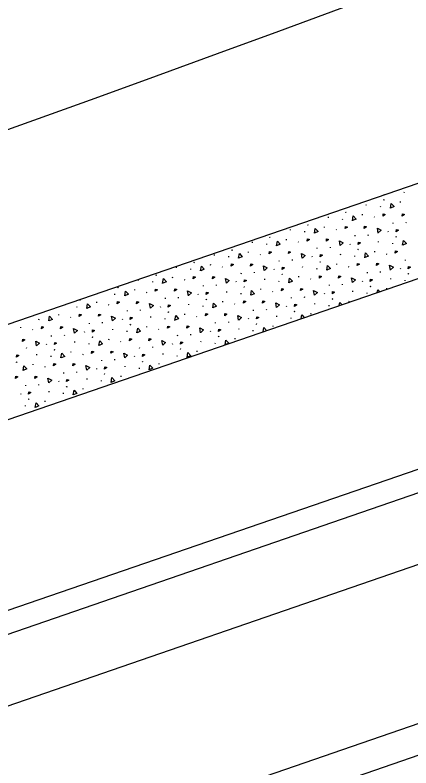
# Model space of a CAD drawing. Extents: x 2338610 to 2351914, y 366540 to 376484.
# Drawn here: x 2348515.2 to 2348541.5, y 367584.3 to 367634.4 of the extents above; entities that cross this region are included whole.
import ezdxf

# ---------------------------------------------------------------- set-up
doc = ezdxf.new("R2010")
doc.units = 0
for name, color, linetype in [('RD_HC_Cl', 7, 'Continuous'), ('RD_PD_ConcMed', 7, 'Continuous'), ('RD_PD_Final_LnLine', 7, 'Continuous'), ('RD_PD_Final_TrvlWay', 7, 'Continuous'), ('RD_PD_FOC', 7, 'Continuous'), ('RD_PD_NOISE-WALL-GM', 7, 'Continuous'), ('RD_PD_SW', 7, 'Continuous')]:
    doc.layers.add(name, color=color, linetype=linetype)

msp = doc.modelspace()

# ---------------------------------------------------------------- linework, layer by layer
at = {"layer": 'RD_HC_Cl'}
msp.add_arc((2347533.93, 370355.677), 2880.79, 281.440729, 295.940729, dxfattribs=at)
at = {"layer": 'RD_PD_ConcMed'}
for p, q in [((2348539.749, 367622.456), (2348539.737, 367622.447)), ((2348539.737, 367622.447), (2348539.738, 367622.452)), ((2348541.098, 367622.593), (2348541.103, 367622.647)), ((2348538.573, 367621.759), (2348538.579, 367621.813)), ((2348539.706, 367622.133), (2348539.738, 367622.108)), ((2348539.731, 367622.128), (2348539.763, 367622.103)), ((2348540.84, 367621.94), (2348540.845, 367621.994)), ((2348537.182, 367621.299), (2348537.213, 367621.274)), ((2348537.207, 367621.294), (2348537.239, 367621.269)), ((2348539.524, 367621.64), (2348539.53, 367621.694)), ((2348536.049, 367620.924), (2348536.054, 367620.979)), ((2348537, 367620.805), (2348537.005, 367620.86)), ((2348538.316, 367621.106), (2348538.321, 367621.16)), ((2348539.086, 367620.986), (2348539.117, 367620.961)), ((2348534.658, 367620.465), (2348534.689, 367620.44)), ((2348534.683, 367620.46), (2348534.714, 367620.435)), ((2348535.791, 367620.272), (2348535.797, 367620.326)), ((2348540.357, 367620.535), (2348540.362, 367620.59)), ((2348541.229, 367620.584), (2348541.235, 367620.638)), ((2348533.525, 367620.09), (2348533.53, 367620.145)), ((2348534.476, 367619.971), (2348534.481, 367620.026)), ((2348536.561, 367620.152), (2348536.593, 367620.127)), ((2348537.833, 367619.701), (2348537.838, 367619.755)), ((2348538.705, 367619.75), (2348538.711, 367619.804)), ((2348540.002, 367620.031), (2348540.023, 367619.986)), ((2348531, 367619.256), (2348531.006, 367619.311)), ((2348532.133, 367619.631), (2348532.165, 367619.606)), ((2348532.158, 367619.626), (2348532.19, 367619.601)), ((2348533.267, 367619.437), (2348533.272, 367619.492)), ((2348534.037, 367619.318), (2348534.068, 367619.293)), ((2348539.387, 367619.297), (2348539.392, 367619.351)), ((2348540.338, 367619.178), (2348540.343, 367619.232)), ((2348540.52, 367619.671), (2348540.551, 367619.647)), ((2348540.545, 367619.666), (2348540.576, 367619.642)), ((2348529.609, 367618.797), (2348529.64, 367618.772)), ((2348529.634, 367618.791), (2348529.665, 367618.767)), ((2348531.951, 367619.137), (2348531.957, 367619.192)), ((2348535.308, 367618.867), (2348535.314, 367618.921)), ((2348536.181, 367618.916), (2348536.186, 367618.97)), ((2348537.477, 367619.197), (2348537.498, 367619.152)), ((2348537.995, 367618.837), (2348538.027, 367618.812)), ((2348538.02, 367618.832), (2348538.052, 367618.807)), ((2348528.476, 367618.422), (2348528.481, 367618.477)), ((2348529.427, 367618.303), (2348529.432, 367618.358)), ((2348530.742, 367618.603), (2348530.748, 367618.658)), ((2348531.513, 367618.484), (2348531.544, 367618.459)), ((2348534.953, 367618.363), (2348534.974, 367618.317)), ((2348536.862, 367618.463), (2348536.868, 367618.517)), ((2348537.813, 367618.344), (2348537.819, 367618.398)), ((2348539.129, 367618.644), (2348539.134, 367618.698)), ((2348539.899, 367618.524), (2348539.931, 367618.5)), ((2348527.085, 367617.962), (2348527.116, 367617.938)), ((2348527.11, 367617.957), (2348527.141, 367617.933)), ((2348528.218, 367617.769), (2348528.223, 367617.824)), ((2348532.784, 367618.033), (2348532.789, 367618.087)), ((2348533.656, 367618.081), (2348533.662, 367618.136)), ((2348535.471, 367618.003), (2348535.503, 367617.978)), ((2348535.496, 367617.998), (2348535.528, 367617.973)), ((2348536.605, 367617.81), (2348536.61, 367617.864)), ((2348541.17, 367618.074), (2348541.176, 367618.128)), ((2348525.951, 367617.588), (2348525.957, 367617.642)), ((2348526.903, 367617.469), (2348526.908, 367617.523)), ((2348528.988, 367617.65), (2348529.02, 367617.625)), ((2348530.26, 367617.199), (2348530.265, 367617.253)), ((2348531.132, 367617.247), (2348531.137, 367617.302)), ((2348532.429, 367617.529), (2348532.45, 367617.483)), ((2348534.338, 367617.629), (2348534.343, 367617.683)), ((2348535.289, 367617.51), (2348535.295, 367617.564)), ((2348537.375, 367617.69), (2348537.406, 367617.666)), ((2348538.646, 367617.239), (2348538.651, 367617.294)), ((2348539.518, 367617.288), (2348539.524, 367617.342)), ((2348540.815, 367617.57), (2348540.836, 367617.524)), ((2348541.333, 367617.21), (2348541.365, 367617.185)), ((2348523.427, 367616.754), (2348523.432, 367616.808)), ((2348524.56, 367617.128), (2348524.592, 367617.104)), ((2348524.585, 367617.123), (2348524.617, 367617.099)), ((2348525.694, 367616.935), (2348525.699, 367616.99)), ((2348526.464, 367616.816), (2348526.495, 367616.791)), ((2348531.814, 367616.795), (2348531.819, 367616.849)), ((2348532.765, 367616.676), (2348532.77, 367616.73)), ((2348532.947, 367617.169), (2348532.978, 367617.144)), ((2348532.972, 367617.164), (2348533.003, 367617.139)), ((2348534.08, 367616.976), (2348534.086, 367617.03)), ((2348534.85, 367616.856), (2348534.882, 367616.831)), ((2348538.291, 367616.736), (2348538.312, 367616.69)), ((2348540.2, 367616.835), (2348540.205, 367616.89)), ((2348541.151, 367616.716), (2348541.157, 367616.771)), ((2348541.358, 367617.205), (2348541.39, 367617.18)), ((2348522.036, 367616.294), (2348522.067, 367616.27)), ((2348522.061, 367616.289), (2348522.092, 367616.264)), ((2348524.378, 367616.635), (2348524.384, 367616.689)), ((2348527.735, 367616.365), (2348527.741, 367616.419)), ((2348528.608, 367616.413), (2348528.613, 367616.468)), ((2348529.904, 367616.695), (2348529.925, 367616.649)), ((2348530.422, 367616.335), (2348530.454, 367616.31)), ((2348530.447, 367616.33), (2348530.479, 367616.305)), ((2348536.122, 367616.405), (2348536.127, 367616.46)), ((2348536.994, 367616.454), (2348537, 367616.508)), ((2348538.809, 367616.375), (2348538.84, 367616.351)), ((2348538.834, 367616.37), (2348538.865, 367616.346)), ((2348539.942, 367616.182), (2348539.948, 367616.237)), ((2348520.903, 367615.92), (2348520.907, 367615.962)), ((2348521.854, 367615.801), (2348521.859, 367615.855)), ((2348523.169, 367616.101), (2348523.175, 367616.155)), ((2348523.94, 367615.981), (2348523.971, 367615.957)), ((2348527.38, 367615.861), (2348527.401, 367615.815)), ((2348529.289, 367615.96), (2348529.295, 367616.015)), ((2348530.24, 367615.841), (2348530.246, 367615.896)), ((2348531.556, 367616.142), (2348531.561, 367616.196)), ((2348532.326, 367616.022), (2348532.358, 367615.997)), ((2348535.766, 367615.901), (2348535.787, 367615.856)), ((2348537.676, 367616.001), (2348537.681, 367616.055)), ((2348538.627, 367615.882), (2348538.632, 367615.936)), ((2348519.511, 367615.46), (2348519.543, 367615.435)), ((2348519.536, 367615.455), (2348519.568, 367615.43)), ((2348520.645, 367615.267), (2348520.65, 367615.321)), ((2348525.211, 367615.531), (2348525.216, 367615.585)), ((2348526.083, 367615.579), (2348526.089, 367615.634)), ((2348527.898, 367615.501), (2348527.929, 367615.476)), ((2348527.923, 367615.496), (2348527.954, 367615.471)), ((2348529.031, 367615.308), (2348529.037, 367615.362)), ((2348533.597, 367615.571), (2348533.603, 367615.626)), ((2348534.47, 367615.62), (2348534.475, 367615.674)), ((2348535.151, 367615.167), (2348535.157, 367615.221)), ((2348536.284, 367615.541), (2348536.316, 367615.517)), ((2348536.309, 367615.536), (2348536.341, 367615.512)), ((2348537.418, 367615.348), (2348537.423, 367615.403)), ((2348518.378, 367615.086), (2348518.379, 367615.091)), ((2348519.33, 367614.967), (2348519.335, 367615.021)), ((2348521.415, 367615.147), (2348521.447, 367615.123)), ((2348522.687, 367614.696), (2348522.692, 367614.751)), ((2348523.559, 367614.745), (2348523.564, 367614.799)), ((2348524.856, 367615.027), (2348524.877, 367614.981)), ((2348526.765, 367615.126), (2348526.77, 367615.181)), ((2348527.716, 367615.007), (2348527.721, 367615.062)), ((2348529.802, 367615.188), (2348529.833, 367615.163)), ((2348531.073, 367614.737), (2348531.078, 367614.791)), ((2348531.945, 367614.786), (2348531.951, 367614.84)), ((2348533.242, 367615.067), (2348533.263, 367615.022)), ((2348533.76, 367614.707), (2348533.792, 367614.683)), ((2348536.102, 367615.048), (2348536.108, 367615.102)), ((2348517, 367614.616), (2348517.019, 367614.601)), ((2348517.013, 367614.62), (2348517.044, 367614.596)), ((2348518.121, 367614.433), (2348518.126, 367614.487)), ((2348518.891, 367614.313), (2348518.922, 367614.289)), ((2348524.24, 367614.292), (2348524.246, 367614.347)), ((2348525.192, 367614.173), (2348525.197, 367614.228)), ((2348525.374, 367614.667), (2348525.405, 367614.642)), ((2348525.399, 367614.662), (2348525.43, 367614.637)), ((2348526.507, 367614.473), (2348526.513, 367614.528)), ((2348527.277, 367614.354), (2348527.309, 367614.329)), ((2348530.718, 367614.233), (2348530.739, 367614.188)), ((2348532.627, 367614.333), (2348532.632, 367614.387)), ((2348533.578, 367614.214), (2348533.584, 367614.268)), ((2348533.785, 367614.702), (2348533.817, 367614.678)), ((2348534.894, 367614.514), (2348534.899, 367614.568)), ((2348516.805, 367614.133), (2348516.811, 367614.187)), ((2348520.162, 367613.862), (2348520.168, 367613.917)), ((2348521.035, 367613.911), (2348521.04, 367613.965)), ((2348522.331, 367614.193), (2348522.352, 367614.147)), ((2348522.849, 367613.833), (2348522.881, 367613.808)), ((2348522.874, 367613.827), (2348522.906, 367613.803)), ((2348528.549, 367613.903), (2348528.554, 367613.957)), ((2348529.421, 367613.952), (2348529.426, 367614.006)), ((2348531.236, 367613.873), (2348531.267, 367613.848)), ((2348531.261, 367613.868), (2348531.292, 367613.843)), ((2348532.369, 367613.68), (2348532.375, 367613.734)), ((2348515.596, 367613.599), (2348515.602, 367613.653)), ((2348516.366, 367613.479), (2348516.398, 367613.454)), ((2348519.807, 367613.358), (2348519.828, 367613.313)), ((2348521.716, 367613.458), (2348521.722, 367613.513)), ((2348522.667, 367613.339), (2348522.673, 367613.394)), ((2348523.983, 367613.639), (2348523.988, 367613.694)), ((2348524.753, 367613.52), (2348524.784, 367613.495)), ((2348528.193, 367613.399), (2348528.214, 367613.353)), ((2348530.103, 367613.499), (2348530.108, 367613.553)), ((2348531.054, 367613.38), (2348531.059, 367613.434)), ((2348517.638, 367613.028), (2348517.643, 367613.083)), ((2348518.51, 367613.077), (2348518.516, 367613.131)), ((2348520.325, 367612.998), (2348520.356, 367612.974)), ((2348520.35, 367612.993), (2348520.381, 367612.969)), ((2348521.458, 367612.805), (2348521.464, 367612.86)), ((2348526.024, 367613.069), (2348526.03, 367613.123)), ((2348526.897, 367613.117), (2348526.902, 367613.172)), ((2348527.578, 367612.665), (2348527.584, 367612.719)), ((2348528.711, 367613.039), (2348528.743, 367613.014)), ((2348528.736, 367613.034), (2348528.768, 367613.009)), ((2348529.845, 367612.846), (2348529.85, 367612.9)), ((2348515.986, 367612.243), (2348515.991, 367612.297)), ((2348517.283, 367612.524), (2348517.303, 367612.479)), ((2348519.192, 367612.624), (2348519.197, 367612.678)), ((2348520.143, 367612.505), (2348520.148, 367612.559)), ((2348522.229, 367612.686), (2348522.26, 367612.661)), ((2348523.5, 367612.235), (2348523.505, 367612.289)), ((2348524.372, 367612.283), (2348524.378, 367612.338)), ((2348525.669, 367612.565), (2348525.69, 367612.519)), ((2348526.187, 367612.205), (2348526.218, 367612.18)), ((2348526.212, 367612.2), (2348526.244, 367612.175)), ((2348528.529, 367612.546), (2348528.535, 367612.6)), ((2348516.667, 367611.79), (2348516.673, 367611.844)), ((2348517.619, 367611.671), (2348517.624, 367611.725)), ((2348517.8, 367612.164), (2348517.832, 367612.14)), ((2348517.826, 367612.159), (2348517.857, 367612.135)), ((2348518.934, 367611.971), (2348518.939, 367612.026)), ((2348519.704, 367611.852), (2348519.736, 367611.827)), ((2348523.145, 367611.731), (2348523.166, 367611.685)), ((2348525.054, 367611.831), (2348525.059, 367611.885)), ((2348526.005, 367611.712), (2348526.01, 367611.766)), ((2348527.321, 367612.012), (2348527.326, 367612.066)), ((2348515.276, 367611.33), (2348515.308, 367611.306)), ((2348515.301, 367611.325), (2348515.333, 367611.3)), ((2348520.976, 367611.401), (2348520.981, 367611.455)), ((2348521.848, 367611.449), (2348521.853, 367611.504)), ((2348523.663, 367611.371), (2348523.694, 367611.346)), ((2348523.688, 367611.366), (2348523.719, 367611.341)), ((2348524.796, 367611.178), (2348524.802, 367611.232)), ((2348516.41, 367611.137), (2348516.415, 367611.191)), ((2348517.18, 367611.017), (2348517.211, 367610.993)), ((2348520.62, 367610.897), (2348520.641, 367610.851)), ((2348522.53, 367610.996), (2348522.535, 367611.051)), ((2348523.481, 367610.877), (2348523.486, 367610.932)), ((2348518.451, 367610.567), (2348518.457, 367610.621)), ((2348519.324, 367610.615), (2348519.329, 367610.67)), ((2348520.005, 367610.162), (2348520.011, 367610.217)), ((2348521.138, 367610.537), (2348521.17, 367610.512)), ((2348521.163, 367610.532), (2348521.195, 367610.507)), ((2348522.272, 367610.344), (2348522.277, 367610.398)), ((2348515.927, 367609.732), (2348515.932, 367609.787)), ((2348516.799, 367609.781), (2348516.805, 367609.835)), ((2348518.096, 367610.063), (2348518.117, 367610.017)), ((2348518.614, 367609.703), (2348518.645, 367609.678)), ((2348518.639, 367609.698), (2348518.67, 367609.673)), ((2348520.956, 367610.043), (2348520.962, 367610.098)), ((2348515.572, 367609.229), (2348515.593, 367609.183)), ((2348517.481, 367609.328), (2348517.486, 367609.383)), ((2348518.432, 367609.209), (2348518.437, 367609.264)), ((2348519.747, 367609.509), (2348519.753, 367609.564)), ((2348516.09, 367608.869), (2348516.121, 367608.844)), ((2348516.115, 367608.863), (2348516.146, 367608.839)), ((2348517.223, 367608.675), (2348517.228, 367608.73)), ((2348515.908, 367608.375), (2348515.913, 367608.43))]:
    msp.add_line(p, q, dxfattribs=at)
for points in [[(2348540.175, 367621.562), (2348540.229, 367621.878), (2348540.421, 367621.667), (2348540.181, 367621.564)], [(2348537.651, 367620.728), (2348537.705, 367621.044), (2348537.897, 367620.833), (2348537.656, 367620.73)], [(2348539.684, 367621.032), (2348539.704, 367621.185), (2348539.836, 367621.14), (2348539.684, 367621.032)], [(2348540.964, 367621.037), (2348540.984, 367621.19), (2348541.115, 367621.145), (2348540.964, 367621.037)], [(2348537.16, 367620.198), (2348537.18, 367620.35), (2348537.311, 367620.306), (2348537.16, 367620.198)], [(2348538.44, 367620.203), (2348538.459, 367620.355), (2348538.591, 367620.311), (2348538.44, 367620.203)], [(2348539.364, 367619.907), (2348539.306, 367620.222), (2348539.56, 367620.089), (2348539.369, 367619.91)], [(2348535.127, 367619.894), (2348535.18, 367620.21), (2348535.373, 367619.999), (2348535.132, 367619.896)], [(2348540.55, 367619.985), (2348540.57, 367620.138), (2348540.702, 367620.094), (2348540.55, 367619.985)], [(2348532.602, 367619.06), (2348532.656, 367619.376), (2348532.848, 367619.165), (2348532.608, 367619.062)], [(2348534.636, 367619.364), (2348534.655, 367619.516), (2348534.787, 367619.472), (2348534.636, 367619.364)], [(2348535.915, 367619.369), (2348535.935, 367619.521), (2348536.066, 367619.477), (2348535.915, 367619.369)], [(2348536.84, 367619.073), (2348536.782, 367619.388), (2348537.035, 367619.255), (2348536.844, 367619.076)], [(2348538.026, 367619.151), (2348538.046, 367619.304), (2348538.177, 367619.26), (2348538.026, 367619.151)], [(2348540.989, 367619.101), (2348541.042, 367619.416), (2348541.235, 367619.205), (2348540.994, 367619.102)], [(2348540.498, 367618.57), (2348540.517, 367618.723), (2348540.649, 367618.679), (2348540.498, 367618.57)], [(2348530.078, 367618.226), (2348530.131, 367618.542), (2348530.324, 367618.331), (2348530.083, 367618.228)], [(2348532.111, 367618.53), (2348532.131, 367618.682), (2348532.262, 367618.638), (2348532.111, 367618.53)], [(2348533.391, 367618.535), (2348533.411, 367618.687), (2348533.542, 367618.643), (2348533.391, 367618.535)], [(2348534.316, 367618.239), (2348534.258, 367618.554), (2348534.511, 367618.421), (2348534.32, 367618.242)], [(2348535.502, 367618.317), (2348535.521, 367618.47), (2348535.653, 367618.426), (2348535.502, 367618.317)], [(2348538.464, 367618.267), (2348538.518, 367618.582), (2348538.71, 367618.371), (2348538.47, 367618.268)], [(2348529.587, 367617.695), (2348529.607, 367617.848), (2348529.738, 367617.804), (2348529.587, 367617.695)], [(2348530.867, 367617.7), (2348530.886, 367617.853), (2348531.018, 367617.809), (2348530.867, 367617.7)], [(2348531.791, 367617.405), (2348531.733, 367617.72), (2348531.987, 367617.587), (2348531.796, 367617.408)], [(2348535.94, 367617.433), (2348535.994, 367617.748), (2348536.186, 367617.537), (2348535.945, 367617.434)], [(2348537.973, 367617.736), (2348537.993, 367617.889), (2348538.125, 367617.844), (2348537.973, 367617.736)], [(2348539.253, 367617.741), (2348539.273, 367617.894), (2348539.404, 367617.849), (2348539.253, 367617.741)], [(2348540.178, 367617.445), (2348540.12, 367617.76), (2348540.373, 367617.628), (2348540.182, 367617.449)], [(2348527.554, 367617.392), (2348527.607, 367617.708), (2348527.8, 367617.497), (2348527.559, 367617.394)], [(2348532.977, 367617.483), (2348532.997, 367617.636), (2348533.129, 367617.591), (2348532.977, 367617.483)], [(2348541.364, 367617.524), (2348541.384, 367617.676), (2348541.515, 367617.632), (2348541.364, 367617.524)], [(2348525.029, 367616.558), (2348525.083, 367616.874), (2348525.275, 367616.662), (2348525.035, 367616.56)], [(2348527.063, 367616.861), (2348527.082, 367617.014), (2348527.214, 367616.97), (2348527.063, 367616.861)], [(2348528.342, 367616.866), (2348528.362, 367617.019), (2348528.493, 367616.975), (2348528.342, 367616.866)], [(2348529.267, 367616.571), (2348529.209, 367616.886), (2348529.462, 367616.753), (2348529.271, 367616.574)], [(2348530.453, 367616.649), (2348530.473, 367616.802), (2348530.604, 367616.757), (2348530.453, 367616.649)], [(2348533.416, 367616.598), (2348533.469, 367616.914), (2348533.662, 367616.703), (2348533.421, 367616.6)], [(2348535.449, 367616.902), (2348535.469, 367617.055), (2348535.6, 367617.01), (2348535.449, 367616.902)], [(2348536.729, 367616.907), (2348536.748, 367617.06), (2348536.88, 367617.015), (2348536.729, 367616.907)], [(2348537.653, 367616.611), (2348537.596, 367616.926), (2348537.849, 367616.794), (2348537.658, 367616.615)], [(2348538.839, 367616.69), (2348538.859, 367616.842), (2348538.991, 367616.798), (2348538.839, 367616.69)], [(2348532.925, 367616.068), (2348532.944, 367616.221), (2348533.076, 367616.176), (2348532.925, 367616.068)], [(2348534.204, 367616.073), (2348534.224, 367616.226), (2348534.356, 367616.181), (2348534.204, 367616.073)], [(2348522.505, 367615.724), (2348522.558, 367616.039), (2348522.751, 367615.828), (2348522.51, 367615.725)], [(2348524.538, 367616.027), (2348524.558, 367616.18), (2348524.689, 367616.136), (2348524.538, 367616.027)], [(2348525.818, 367616.032), (2348525.838, 367616.185), (2348525.969, 367616.141), (2348525.818, 367616.032)], [(2348526.742, 367615.736), (2348526.685, 367616.051), (2348526.938, 367615.919), (2348526.747, 367615.74)], [(2348527.929, 367615.815), (2348527.948, 367615.967), (2348528.08, 367615.923), (2348527.929, 367615.815)], [(2348530.891, 367615.764), (2348530.945, 367616.08), (2348531.137, 367615.869), (2348530.897, 367615.766)], [(2348535.129, 367615.777), (2348535.071, 367616.092), (2348535.324, 367615.96), (2348535.133, 367615.781)], [(2348536.315, 367615.855), (2348536.335, 367616.008), (2348536.466, 367615.964), (2348536.315, 367615.855)], [(2348539.303, 367615.956), (2348539.331, 367616.121), (2348539.439, 367616.003)], [(2348522.014, 367615.193), (2348522.033, 367615.346), (2348522.165, 367615.302), (2348522.014, 367615.193)], [(2348523.293, 367615.198), (2348523.313, 367615.351), (2348523.445, 367615.307), (2348523.293, 367615.198)], [(2348524.218, 367614.902), (2348524.16, 367615.217), (2348524.413, 367615.085), (2348524.222, 367614.906)], [(2348528.367, 367614.93), (2348528.421, 367615.246), (2348528.613, 367615.035), (2348528.372, 367614.932)], [(2348530.4, 367615.234), (2348530.42, 367615.386), (2348530.551, 367615.342), (2348530.4, 367615.234)], [(2348531.68, 367615.239), (2348531.7, 367615.391), (2348531.831, 367615.347), (2348531.68, 367615.239)], [(2348532.605, 367614.943), (2348532.547, 367615.258), (2348532.8, 367615.125), (2348532.609, 367614.946)], [(2348536.773, 367615.084), (2348536.807, 367615.287), (2348536.94, 367615.141)], [(2348519.981, 367614.89), (2348520.034, 367615.205), (2348520.227, 367614.994), (2348519.986, 367614.891)], [(2348525.404, 367614.981), (2348525.424, 367615.133), (2348525.555, 367615.089), (2348525.404, 367614.981)], [(2348533.791, 367615.021), (2348533.81, 367615.174), (2348533.942, 367615.13), (2348533.791, 367615.021)], [(2348517.456, 367614.055), (2348517.51, 367614.371), (2348517.702, 367614.16), (2348517.461, 367614.057)], [(2348519.489, 367614.359), (2348519.509, 367614.512), (2348519.641, 367614.467), (2348519.489, 367614.359)], [(2348520.769, 367614.364), (2348520.789, 367614.517), (2348520.92, 367614.472), (2348520.769, 367614.364)], [(2348521.694, 367614.068), (2348521.636, 367614.383), (2348521.889, 367614.251), (2348521.698, 367614.072)], [(2348522.88, 367614.147), (2348522.9, 367614.299), (2348523.031, 367614.255), (2348522.88, 367614.147)], [(2348525.843, 367614.096), (2348525.896, 367614.412), (2348526.089, 367614.201), (2348525.848, 367614.098)], [(2348527.876, 367614.4), (2348527.896, 367614.552), (2348528.027, 367614.508), (2348527.876, 367614.4)], [(2348529.156, 367614.405), (2348529.175, 367614.557), (2348529.307, 367614.513), (2348529.156, 367614.405)], [(2348530.08, 367614.109), (2348530.022, 367614.424), (2348530.276, 367614.291), (2348530.085, 367614.112)], [(2348531.266, 367614.187), (2348531.286, 367614.34), (2348531.418, 367614.296), (2348531.266, 367614.187)], [(2348534.242, 367614.212), (2348534.283, 367614.452), (2348534.44, 367614.28)], [(2348525.352, 367613.566), (2348525.371, 367613.718), (2348525.503, 367613.674), (2348525.352, 367613.566)], [(2348526.631, 367613.571), (2348526.651, 367613.723), (2348526.782, 367613.679), (2348526.631, 367613.571)], [(2348516.965, 367613.525), (2348516.985, 367613.678), (2348517.116, 367613.633), (2348516.965, 367613.525)], [(2348518.245, 367613.53), (2348518.264, 367613.683), (2348518.396, 367613.638), (2348518.245, 367613.53)], [(2348519.169, 367613.234), (2348519.112, 367613.549), (2348519.365, 367613.417), (2348519.174, 367613.238)], [(2348520.356, 367613.313), (2348520.375, 367613.465), (2348520.507, 367613.421), (2348520.356, 367613.313)], [(2348523.318, 367613.262), (2348523.372, 367613.578), (2348523.564, 367613.367), (2348523.324, 367613.264)], [(2348527.556, 367613.275), (2348527.498, 367613.59), (2348527.751, 367613.457), (2348527.56, 367613.278)], [(2348528.742, 367613.353), (2348528.762, 367613.506), (2348528.893, 367613.462), (2348528.742, 367613.353)], [(2348531.711, 367613.339), (2348531.758, 367613.618), (2348531.941, 367613.418)], [(2348515.72, 367612.696), (2348515.74, 367612.848), (2348515.872, 367612.804), (2348515.72, 367612.696)], [(2348516.645, 367612.4), (2348516.587, 367612.715), (2348516.84, 367612.583), (2348516.649, 367612.403)], [(2348520.794, 367612.428), (2348520.847, 367612.744), (2348521.04, 367612.533), (2348520.799, 367612.43)], [(2348522.827, 367612.731), (2348522.847, 367612.884), (2348522.978, 367612.84), (2348522.827, 367612.731)], [(2348524.107, 367612.736), (2348524.127, 367612.889), (2348524.258, 367612.845), (2348524.107, 367612.736)], [(2348525.031, 367612.441), (2348524.974, 367612.756), (2348525.227, 367612.623), (2348525.036, 367612.444)], [(2348529.18, 367612.469), (2348529.234, 367612.784), (2348529.426, 367612.573), (2348529.186, 367612.47)], [(2348517.831, 367612.478), (2348517.851, 367612.631), (2348517.982, 367612.587), (2348517.831, 367612.478)], [(2348526.218, 367612.519), (2348526.237, 367612.672), (2348526.369, 367612.627), (2348526.218, 367612.519)], [(2348515.307, 367611.644), (2348515.327, 367611.797), (2348515.458, 367611.753), (2348515.307, 367611.644)], [(2348518.27, 367611.594), (2348518.323, 367611.91), (2348518.516, 367611.698), (2348518.275, 367611.596)], [(2348520.303, 367611.897), (2348520.323, 367612.05), (2348520.454, 367612.006), (2348520.303, 367611.897)], [(2348521.583, 367611.902), (2348521.602, 367612.055), (2348521.734, 367612.011), (2348521.583, 367611.902)], [(2348522.507, 367611.607), (2348522.449, 367611.922), (2348522.702, 367611.789), (2348522.511, 367611.61)], [(2348523.693, 367611.685), (2348523.713, 367611.838), (2348523.845, 367611.793), (2348523.693, 367611.685)], [(2348526.656, 367611.634), (2348526.71, 367611.95), (2348526.902, 367611.739), (2348526.661, 367611.636)], [(2348517.778, 367611.063), (2348517.798, 367611.216), (2348517.93, 367611.172), (2348517.778, 367611.063)], [(2348519.058, 367611.068), (2348519.078, 367611.221), (2348519.209, 367611.177), (2348519.058, 367611.068)], [(2348515.745, 367610.76), (2348515.799, 367611.075), (2348515.991, 367610.864), (2348515.751, 367610.761)], [(2348519.983, 367610.772), (2348519.925, 367611.087), (2348520.178, 367610.955), (2348519.987, 367610.776)], [(2348521.169, 367610.851), (2348521.189, 367611.003), (2348521.32, 367610.959), (2348521.169, 367610.851)], [(2348524.132, 367610.8), (2348524.185, 367611.116), (2348524.378, 367610.905), (2348524.137, 367610.802)], [(2348515.254, 367610.229), (2348515.274, 367610.382), (2348515.405, 367610.338), (2348515.254, 367610.229)], [(2348516.534, 367610.234), (2348516.553, 367610.387), (2348516.685, 367610.343), (2348516.534, 367610.234)], [(2348517.458, 367609.938), (2348517.401, 367610.253), (2348517.654, 367610.121), (2348517.463, 367609.942)], [(2348521.607, 367609.966), (2348521.661, 367610.282), (2348521.853, 367610.071), (2348521.613, 367609.968)], [(2348518.645, 367610.017), (2348518.664, 367610.169), (2348518.796, 367610.125), (2348518.645, 367610.017)], [(2348516.12, 367609.183), (2348516.14, 367609.335), (2348516.271, 367609.291), (2348516.12, 367609.183)], [(2348519.083, 367609.132), (2348519.136, 367609.448), (2348519.329, 367609.237), (2348519.088, 367609.134)], [(2348516.559, 367608.298), (2348516.612, 367608.614), (2348516.805, 367608.403), (2348516.564, 367608.3)]]:
    msp.add_lwpolyline(points, dxfattribs=at)
at = {"layer": 'RD_PD_Final_LnLine'}
msp.add_line((2348488.49, 367585.752), (2348633.282, 367635.65), dxfattribs=at)
for centre, radius, start, end in [((2347533.93, 370355.677), 2859.79, 280.380274, 291.465397), ((2347533.93, 370355.677), 2847.79, 280.380274, 290.498626), ((2347533.93, 370355.677), 2887.79, 280.380274, 291.594881), ((2348305.978, 368079.244), 480, 288.73428, 299.457), ((2347533.93, 370355.677), 2899.79, 280.380274, 291.348467)]:
    msp.add_arc(centre, radius, start, end, dxfattribs=at)
at = {"layer": 'RD_PD_Final_TrvlWay'}
for p, q in [((2348485.462, 367603.747), (2348626.972, 367652.514)), ((2348487.417, 367598.075), (2348629.026, 367646.876))]:
    msp.add_line(p, q, dxfattribs=at)
at = {"layer": 'RD_PD_FOC'}
msp.add_line((2348488.915, 367584.312), (2348633.807, 367634.244), dxfattribs=at)
at = {"layer": 'RD_PD_NOISE-WALL-GM'}
msp.add_line((2348422.701, 367544.041), (2348639.541, 367618.768), dxfattribs=at)
at = {"layer": 'RD_PD_SW'}
for p, q in [((2348490.188, 367579.991), (2348635.384, 367630.028)), ((2348493.018, 367570.389), (2348638.889, 367620.659))]:
    msp.add_line(p, q, dxfattribs=at)

doc.saveas('drawing.dxf')
